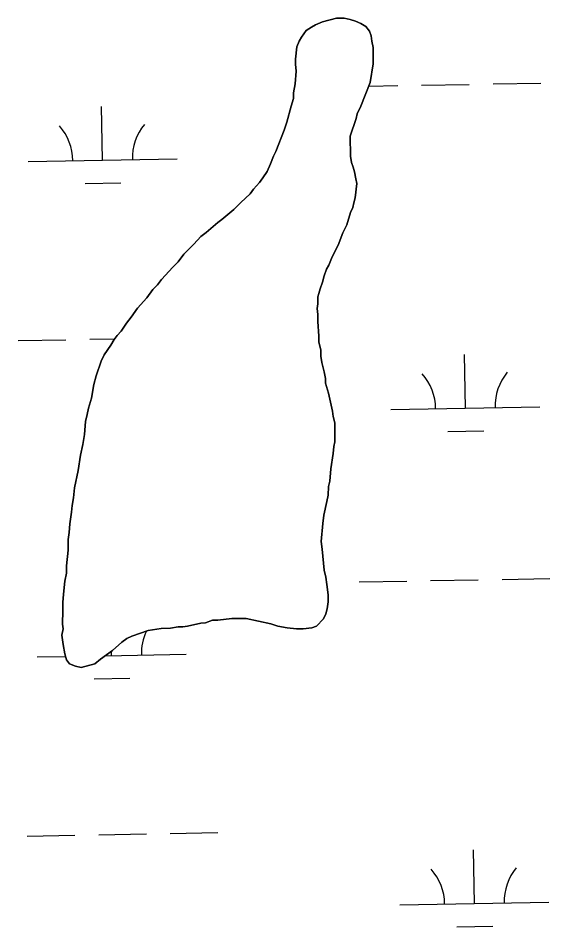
# Model space of a CAD drawing. Extents: x 3957609 to 3995875, y 234277 to 260273.
# Drawn here: x 3974143 to 3974499, y 251079 to 251689 of the extents above; entities that cross this region are included whole.
import ezdxf

# ---------------------------------------------------------------- set-up
doc = ezdxf.new("R2010")
doc.units = 0
doc.layers.add('V-TOPO-SHOR', color=7, linetype='Continuous')
doc.layers.add('V-WETL-SWMP', color=7, linetype='Continuous')

msp = doc.modelspace()

# ---------------------------------------------------------------- linework, layer by layer
at = {"layer": 'V-TOPO-SHOR'}
for points in [[(3974175.029, 251316.143), (3974175.021, 251320.87), (3974176.184, 251331.505), (3974176.174, 251338.593), (3974176.954, 251343.322), (3974177.337, 251349.23), (3974178.506, 251357.111), (3974178.893, 251361.443), (3974179.674, 251366.565), (3974180.452, 251373.262), (3974182.795, 251385.081), (3974184.353, 251395.323), (3974185.918, 251402.415), (3974187.088, 251409.114), (3974187.862, 251417.779), (3974189.035, 251422.508), (3974189.818, 251426.841), (3974191.775, 251433.54), (3974193.336, 251442.601), (3974194.903, 251448.511), (3974198.431, 251458.364), (3974200.393, 251462.7), (3974204.715, 251469.008), (3974207.072, 251472.95), (3974209.038, 251475.711), (3974211.791, 251478.471), (3974215.325, 251483.993), (3974218.469, 251487.935), (3974222.792, 251493.852), (3974229.084, 251500.95), (3974233.014, 251506.472), (3974236.16, 251509.626), (3974238.91, 251513.177), (3974246.379, 251521.459), (3974249.918, 251525.008), (3974253.848, 251530.136), (3974260.535, 251536.841), (3974265.251, 251541.97), (3974268.792, 251544.732), (3974276.659, 251551.442), (3974279.413, 251553.416), (3974287.28, 251560.123), (3974291.998, 251564.856), (3974298.29, 251570.775), (3974300.647, 251573.931), (3974304.579, 251578.268), (3974306.939, 251581.422), (3974309.689, 251585.76), (3974312.042, 251590.884), (3974314.004, 251596.006), (3974315.575, 251599.16), (3974321.066, 251613.349), (3974323.026, 251618.866), (3974325.766, 251629.503), (3974327.333, 251634.627), (3974327.326, 251638.566), (3974328.498, 251644.476), (3974329.272, 251653.141), (3974328.871, 251657.868), (3974328.866, 251661.018), (3974329.641, 251669.292), (3974331.209, 251673.232), (3974332.78, 251675.991), (3974335.924, 251680.328), (3974339.465, 251682.698), (3974342.219, 251684.279), (3974346.942, 251686.255), (3974356.392, 251688.633), (3974361.512, 251688.641), (3974365.452, 251687.861), (3974368.997, 251686.683), (3974372.544, 251685.115), (3974376.093, 251683.151), (3974378.461, 251680.005), (3974379.649, 251676.855), (3974380.048, 251673.312), (3974380.843, 251668.978), (3974380.859, 251657.952), (3974378.911, 251645.344)], [(3974378.911, 251645.344), (3974372.634, 251629.579), (3974370.279, 251624.457), (3974369.497, 251621.303), (3974365.579, 251609.482), (3974365.599, 251596.09), (3974366.394, 251591.759), (3974367.582, 251588.611), (3974368.374, 251585.461), (3974369.169, 251580.736), (3974369.962, 251577.586), (3974368.794, 251568.133), (3974368.014, 251564.586), (3974367.232, 251561.434), (3974365.661, 251558.28), (3974363.312, 251550.006), (3974360.561, 251544.487), (3974357.426, 251536.211), (3974353.5, 251528.328), (3974351.145, 251522.809), (3974349.574, 251520.05), (3974348.005, 251515.714), (3974346.832, 251511.381), (3974345.263, 251507.045), (3974344.48, 251503.893), (3974343.696, 251501.53), (3974343.702, 251496.803), (3974343.315, 251493.651), (3974343.714, 251489.713), (3974343.723, 251484.986), (3974344.525, 251475.141), (3974344.532, 251471.203), (3974345.722, 251466.085), (3974345.73, 251461.752), (3974346.524, 251457.42), (3974348.109, 251451.122), (3974348.904, 251446.791), (3974348.908, 251443.639), (3974350.889, 251436.946), (3974353.666, 251424.742), (3974354.065, 251421.197), (3974355.255, 251416.868), (3974355.273, 251404.264), (3974354.491, 251401.112), (3974354.106, 251396.386), (3974352.547, 251386.141), (3974351.771, 251377.87), (3974350.991, 251374.324), (3974350.606, 251368.416), (3974349.826, 251364.08), (3974347.872, 251355.02), (3974347.092, 251349.505), (3974345.93, 251337.293), (3974346.725, 251332.175), (3974347.929, 251317.996), (3974349.119, 251313.272), (3974349.916, 251308.547), (3974350.715, 251301.459), (3974350.723, 251296.734), (3974349.94, 251292.005), (3974349.158, 251288.853), (3974347.589, 251285.306), (3974342.871, 251280.571), (3974339.721, 251279.385), (3974333.814, 251278.589), (3974329.483, 251278.58), (3974323.179, 251279.359), (3974316.875, 251280.53), (3974312.147, 251282.099), (3974295.599, 251285.615), (3974286.145, 251285.601), (3974276.696, 251284.405), (3974273.151, 251284.399), (3974268.428, 251282.816), (3974265.276, 251282.416), (3974256.222, 251280.432), (3974253.07, 251280.032), (3974249.92, 251280.028), (3974244.8, 251279.232), (3974238.501, 251278.828), (3974229.837, 251277.632), (3974218.815, 251273.675), (3974215.667, 251272.096), (3974212.126, 251269.727), (3974205.833, 251264.203), (3974197.967, 251258.283), (3974194.032, 251255.125), (3974184.976, 251252.747), (3974181.038, 251253.527), (3974177.095, 251255.098), (3974175.123, 251257.851), (3974173.935, 251261.789), (3974172.743, 251268.089), (3974171.945, 251274.388), (3974172.727, 251278.722), (3974172.328, 251281.872), (3974172.706, 251290.932), (3974172.696, 251296.445), (3974173.081, 251301.96), (3974173.855, 251310.628), (3974175.029, 251316.143)]]:
    msp.add_lwpolyline(points, dxfattribs=at)
at = {"layer": 'V-WETL-SWMP'}
for p, q in [((3974413.459, 251643.637), (3974445.454, 251644.219)), ((3974461.451, 251644.509), (3974493.446, 251645.091)), ((3974377.974, 251642.992), (3974397.462, 251643.346)), ((3974199.275, 251593.305), (3974198.62, 251629.299)), ((3974149.283, 251592.396), (3974249.266, 251594.214)), ((3974187.557, 251577.658), (3974211.553, 251578.094)), ((3974190.615, 251473.056), (3974207.364, 251473.361)), ((3974142.623, 251472.184), (3974174.618, 251472.765)), ((3974442.812, 251426.892), (3974442.158, 251462.886)), ((3974392.821, 251425.983), (3974492.804, 251427.801)), ((3974431.095, 251411.245), (3974455.091, 251411.681)), ((3974371.515, 251310.144), (3974403.51, 251310.726)), ((3974419.507, 251311.017), (3974451.502, 251311.598)), ((3974467.499, 251311.889), (3974499.494, 251312.471)), ((3974155.331, 251259.776), (3974174.437, 251260.123)), ((3974201.055, 251260.607), (3974255.315, 251261.594)), ((3974205.323, 251260.685), (3974205.267, 251263.777)), ((3974193.605, 251245.038), (3974217.601, 251245.474)), ((3974148.671, 251139.564), (3974180.666, 251140.145)), ((3974196.663, 251140.436), (3974228.658, 251141.018)), ((3974244.656, 251141.309), (3974276.65, 251141.891)), ((3974448.86, 251094.272), (3974448.206, 251130.266)), ((3974398.869, 251093.363), (3974498.852, 251095.181)), ((3974437.143, 251078.625), (3974461.139, 251079.061))]:
    msp.add_line(p, q, dxfattribs=at)
for points in [[(3974380.842, 251668.979), (3974380.048, 251673.311), (3974379.648, 251676.855), (3974378.461, 251680.004), (3974376.093, 251683.151), (3974372.545, 251685.114), (3974368.998, 251686.684), (3974365.451, 251687.86), (3974361.512, 251688.641), (3974356.391, 251688.633), (3974346.943, 251686.255), (3974342.219, 251684.278), (3974339.465, 251682.698), (3974335.924, 251680.329), (3974332.78, 251675.991), (3974331.209, 251673.232), (3974329.64, 251669.291), (3974328.866, 251661.018), (3974328.871, 251657.867), (3974329.272, 251653.142), (3974328.498, 251644.476), (3974327.326, 251638.566), (3974327.333, 251634.627), (3974325.766, 251629.504), (3974323.026, 251618.866), (3974321.065, 251613.349), (3974315.574, 251599.161), (3974314.004, 251596.007), (3974312.043, 251590.884), (3974309.688, 251585.76), (3974306.938, 251581.423), (3974304.58, 251578.268), (3974300.648, 251573.93), (3974298.29, 251570.775), (3974291.998, 251564.857), (3974287.279, 251560.123), (3974279.413, 251553.415), (3974276.659, 251551.441), (3974268.793, 251544.733), (3974265.252, 251541.97), (3974260.534, 251536.842), (3974253.849, 251530.136), (3974249.919, 251525.009), (3974246.38, 251521.459), (3974238.91, 251513.176), (3974236.159, 251509.626), (3974233.013, 251506.471), (3974229.083, 251500.95), (3974222.793, 251493.851), (3974218.47, 251487.936), (3974215.326, 251483.992), (3974211.79, 251478.472), (3974209.037, 251475.711), (3974207.072, 251472.951), (3974204.715, 251469.008), (3974200.393, 251462.699), (3974198.431, 251458.364), (3974194.902, 251448.512), (3974193.336, 251442.601), (3974191.775, 251433.54), (3974189.817, 251426.841), (3974189.036, 251422.507), (3974187.862, 251417.779), (3974187.088, 251409.113), (3974185.918, 251402.415), (3974184.354, 251395.323), (3974182.795, 251385.081), (3974180.451, 251373.261), (3974179.674, 251366.564), (3974178.894, 251361.443), (3974178.507, 251357.11), (3974177.338, 251349.23), (3974176.954, 251343.322), (3974176.174, 251338.594), (3974176.185, 251331.505), (3974175.021, 251320.869), (3974175.029, 251316.143), (3974173.856, 251310.627), (3974173.082, 251301.96)], [(3974173.082, 251301.96), (3974172.697, 251296.446), (3974172.706, 251290.932), (3974172.327, 251281.872), (3974172.726, 251278.722), (3974171.945, 251274.388), (3974172.743, 251268.088), (3974173.935, 251261.788), (3974175.123, 251257.851), (3974177.096, 251255.098), (3974181.037, 251253.528), (3974184.977, 251252.747), (3974194.032, 251255.125), (3974197.966, 251258.282), (3974205.833, 251264.203), (3974212.126, 251269.727), (3974215.667, 251272.096), (3974218.816, 251273.676), (3974229.837, 251277.633), (3974238.5, 251278.828), (3974244.801, 251279.232), (3974249.92, 251280.028), (3974253.071, 251280.033), (3974256.221, 251280.432), (3974265.277, 251282.416), (3974268.427, 251282.815), (3974273.151, 251284.398), (3974276.696, 251284.404), (3974286.146, 251285.601), (3974295.599, 251285.616), (3974312.147, 251282.098), (3974316.876, 251280.53), (3974323.179, 251279.359), (3974329.482, 251278.581), (3974333.815, 251278.588), (3974339.721, 251279.385), (3974342.87, 251280.572), (3974347.589, 251285.306), (3974349.159, 251288.853), (3974349.941, 251292.005), (3974350.722, 251296.733), (3974350.714, 251301.459), (3974349.915, 251308.547), (3974349.119, 251313.272), (3974347.93, 251317.997), (3974346.726, 251332.174), (3974345.93, 251337.293), (3974347.092, 251349.504), (3974347.871, 251355.02), (3974349.825, 251364.081), (3974350.606, 251368.415), (3974350.99, 251374.324), (3974351.772, 251377.87), (3974352.547, 251386.142), (3974354.106, 251396.385), (3974354.492, 251401.112), (3974355.274, 251404.264), (3974355.254, 251416.867), (3974354.066, 251421.198), (3974353.666, 251424.742), (3974350.889, 251436.947), (3974348.909, 251443.64), (3974348.904, 251446.791), (3974348.109, 251451.122), (3974346.524, 251457.421), (3974345.729, 251461.752), (3974345.722, 251466.085), (3974344.532, 251471.203), (3974344.526, 251475.142), (3974343.722, 251484.987), (3974343.715, 251489.713), (3974343.315, 251493.651), (3974343.703, 251496.803), (3974343.696, 251501.529), (3974344.48, 251503.893), (3974345.262, 251507.045), (3974346.831, 251511.38), (3974348.005, 251515.715), (3974349.574, 251520.05), (3974351.145, 251522.809), (3974353.499, 251528.327), (3974357.425, 251536.211), (3974360.562, 251544.487), (3974363.311, 251550.005), (3974365.66, 251558.28), (3974367.231, 251561.434), (3974368.013, 251564.586), (3974368.795, 251568.132), (3974369.962, 251577.586), (3974369.169, 251580.736), (3974368.374, 251585.461), (3974367.581, 251588.61), (3974366.394, 251591.759), (3974365.599, 251596.091), (3974365.578, 251609.482), (3974369.497, 251621.304), (3974370.28, 251624.456), (3974372.635, 251629.58), (3974378.911, 251645.345), (3974380.86, 251657.951), (3974380.842, 251668.979)]]:
    msp.add_lwpolyline(points, dxfattribs=at)
for centre, start, end in [((3974144.032, 251592.775), 0.269879, 41.813537), ((3974254.5, 251594.784), 140.269876, 181.813534), ((3974387.57, 251426.362), 0.269879, 41.813537), ((3974498.038, 251428.371), 140.269876, 181.813534), ((3974260.548, 251262.164), 154.717086, 181.813534), ((3974393.618, 251093.742), 0.269879, 41.813537), ((3974504.086, 251095.751), 140.269876, 181.813534)]:
    msp.add_arc(centre, 35.246, start, end, dxfattribs=at)

doc.saveas('drawing.dxf')
